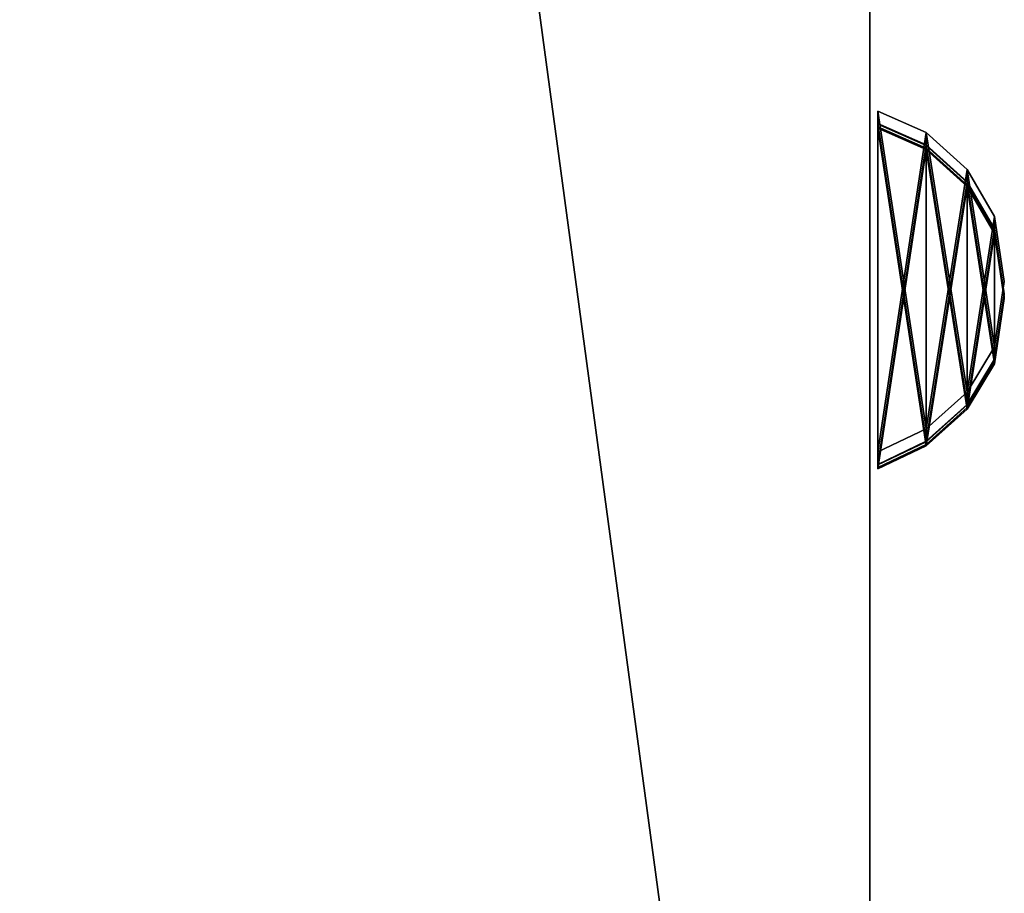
# Model space of a CAD drawing. Extents: x 0 to 48.8, y 0 to 26.9.
# Tile 858 of 872: x 45.6 to 48.4, y 11.3 to 13.8. Entities that reach past the tile are written whole.
import ezdxf

# ---------------------------------------------------------------- set-up
doc = ezdxf.new("R2010")
doc.units = 0
doc.header["$MEASUREMENT"] = 0
doc.layers.get('0').update_dxf_attribs({"linetype": 'CONTINUOUS'})
doc.layers.add('BODY', color=251, linetype='CONTINUOUS')
doc.layers.add('BUMPERS', color=251, linetype='CONTINUOUS')

# ---------------------------------------------------------------- blocks, each defined once
blk = doc.blocks.new('T48IT100NP_TRADECAD_DXF')
at = {"layer": 'BODY', "color": 0}
for p, q in [((48.044, 26.7622, 81.6652), (48.044, 8.8751, 81.6652)), ((48.044, 26.7622, 81.6652), (48.044, 8.8751, 81.6652)), ((48.044, 6.66, 1.2161), (48.044, 25.6657, 1.2161)), ((48.044, 6.66, 1.2161), (48.044, 25.6657, 1.2161))]:
    blk.add_line(p, q, dxfattribs=at)
at = {"layer": 'BUMPERS', "color": 0}
for p, q in [((48.0675, 13.554, 43.9403), (48.0675, 12.554, 43.9403)), ((48.2095, 13.4912, 43.9403), (48.0675, 13.554, 43.9403)), ((48.2095, 13.4912, 43.9403), (48.0675, 13.554, 43.9403)), ((48.2095, 13.4912, 45.114), (48.0675, 13.554, 45.114)), ((48.0675, 13.554, 45.114), (48.0675, 13.554, 43.9403)), ((48.0675, 12.554, 45.114), (48.0675, 13.554, 45.114)), ((48.0675, 13.554, 43.9403), (48.0675, 12.554, 43.9403)), ((48.0675, 13.554, 45.114), (48.0675, 13.554, 43.9403)), ((48.0675, 12.554, 45.114), (48.0675, 13.554, 45.114)), ((48.2095, 13.4912, 45.114), (48.0675, 13.554, 45.114)), ((48.0675, 13.5177, 24.4838), (48.0675, 12.5177, 24.4838)), ((48.2095, 13.455, 24.4838), (48.0675, 13.5177, 24.4838)), ((48.2095, 13.455, 24.4838), (48.0675, 13.5177, 24.4838)), ((48.2095, 13.455, 25.6575), (48.0675, 13.5177, 25.6575)), ((48.0675, 13.5177, 25.6575), (48.0675, 13.5177, 24.4838)), ((48.0675, 12.5177, 25.6575), (48.0675, 13.5177, 25.6575)), ((48.0675, 13.5177, 24.4838), (48.0675, 12.5177, 24.4838)), ((48.0675, 13.5177, 25.6575), (48.0675, 13.5177, 24.4838)), ((48.0675, 12.5177, 25.6575), (48.0675, 13.5177, 25.6575)), ((48.2095, 13.455, 25.6575), (48.0675, 13.5177, 25.6575)), ((48.0675, 13.5163, 63.3786), (48.0675, 12.5163, 63.3786)), ((48.2095, 13.4535, 63.3786), (48.0675, 13.5163, 63.3786)), ((48.2095, 13.4535, 63.3786), (48.0675, 13.5163, 63.3786)), ((48.2095, 13.4535, 64.5523), (48.0675, 13.5163, 64.5523)), ((48.0675, 13.5163, 64.5523), (48.0675, 13.5163, 63.3786)), ((48.0675, 12.5163, 64.5523), (48.0675, 13.5163, 64.5523)), ((48.0675, 13.5163, 63.3786), (48.0675, 12.5163, 63.3786)), ((48.0675, 13.5163, 64.5523), (48.0675, 13.5163, 63.3786)), ((48.0675, 12.5163, 64.5523), (48.0675, 13.5163, 64.5523)), ((48.2095, 13.4535, 64.5523), (48.0675, 13.5163, 64.5523)), ((48.0675, 13.5086, 71.2764), (48.0675, 12.5086, 71.2764)), ((48.2095, 13.4459, 71.2764), (48.0675, 13.5086, 71.2764)), ((48.2095, 13.4459, 71.2764), (48.0675, 13.5086, 71.2764)), ((48.2095, 13.4459, 72.4501), (48.0675, 13.5086, 72.4501)), ((48.0675, 13.5086, 72.4501), (48.0675, 13.5086, 71.2764)), ((48.0675, 12.5086, 72.4501), (48.0675, 13.5086, 72.4501)), ((48.0675, 13.5086, 71.2764), (48.0675, 12.5086, 71.2764)), ((48.0675, 13.5086, 72.4501), (48.0675, 13.5086, 71.2764)), ((48.0675, 12.5086, 72.4501), (48.0675, 13.5086, 72.4501)), ((48.2095, 13.4459, 72.4501), (48.0675, 13.5086, 72.4501)), ((48.0675, 13.5041, 14.2466), (48.0675, 12.5041, 14.2466)), ((48.2095, 13.4414, 14.2466), (48.0675, 13.5041, 14.2466)), ((48.2095, 13.4414, 14.2466), (48.0675, 13.5041, 14.2466)), ((48.2095, 13.4414, 15.4203), (48.0675, 13.5041, 15.4203)), ((48.0675, 13.5041, 15.4203), (48.0675, 13.5041, 14.2466)), ((48.0675, 12.5041, 15.4203), (48.0675, 13.5041, 15.4203)), ((48.0675, 13.5041, 14.2466), (48.0675, 12.5041, 14.2466)), ((48.0675, 13.5041, 15.4203), (48.0675, 13.5041, 14.2466)), ((48.0675, 12.5041, 15.4203), (48.0675, 13.5041, 15.4203)), ((48.2095, 13.4414, 15.4203), (48.0675, 13.5041, 15.4203)), ((48.3299, 13.3828, 43.9403), (48.2095, 13.4912, 43.9403)), ((48.2095, 13.4912, 43.9403), (48.2095, 13.4912, 45.114)), ((48.3299, 13.3828, 43.9403), (48.2095, 13.4912, 43.9403)), ((48.3299, 13.3828, 45.114), (48.2095, 13.4912, 45.114)), ((48.2095, 13.4912, 43.9403), (48.2095, 13.4912, 45.114)), ((48.3299, 13.3828, 45.114), (48.2095, 13.4912, 45.114)), ((48.3299, 13.3466, 24.4838), (48.2095, 13.455, 24.4838)), ((48.2095, 13.455, 24.4838), (48.2095, 13.455, 25.6575)), ((48.3299, 13.3466, 24.4838), (48.2095, 13.455, 24.4838)), ((48.3299, 13.3466, 25.6575), (48.2095, 13.455, 25.6575)), ((48.2095, 13.455, 24.4838), (48.2095, 13.455, 25.6575)), ((48.3299, 13.3466, 25.6575), (48.2095, 13.455, 25.6575)), ((48.3299, 13.3451, 63.3786), (48.2095, 13.4535, 63.3786)), ((48.2095, 13.4535, 63.3786), (48.2095, 13.4535, 64.5523)), ((48.3299, 13.3451, 63.3786), (48.2095, 13.4535, 63.3786)), ((48.3299, 13.3451, 64.5523), (48.2095, 13.4535, 64.5523)), ((48.2095, 13.4535, 63.3786), (48.2095, 13.4535, 64.5523)), ((48.3299, 13.3451, 64.5523), (48.2095, 13.4535, 64.5523)), ((48.3299, 13.3375, 71.2764), (48.2095, 13.4459, 71.2764)), ((48.2095, 13.4459, 71.2764), (48.2095, 13.4459, 72.4501)), ((48.3299, 13.3375, 71.2764), (48.2095, 13.4459, 71.2764)), ((48.3299, 13.3375, 72.4501), (48.2095, 13.4459, 72.4501)), ((48.2095, 13.4459, 71.2764), (48.2095, 13.4459, 72.4501)), ((48.3299, 13.3375, 72.4501), (48.2095, 13.4459, 72.4501)), ((48.3299, 13.333, 14.2466), (48.2095, 13.4414, 14.2466)), ((48.2095, 13.4414, 14.2466), (48.2095, 13.4414, 15.4203)), ((48.3299, 13.333, 14.2466), (48.2095, 13.4414, 14.2466)), ((48.3299, 13.333, 15.4203), (48.2095, 13.4414, 15.4203)), ((48.2095, 13.4414, 14.2466), (48.2095, 13.4414, 15.4203)), ((48.3299, 13.333, 15.4203), (48.2095, 13.4414, 15.4203)), ((48.4103, 13.2453, 43.9403), (48.3299, 13.3828, 43.9403)), ((48.3299, 13.3828, 43.9403), (48.3299, 13.3828, 45.114)), ((48.4103, 13.2453, 45.114), (48.3299, 13.3828, 45.114)), ((48.4103, 13.2453, 43.9403), (48.3299, 13.3828, 43.9403)), ((48.4103, 13.2453, 45.114), (48.3299, 13.3828, 45.114)), ((48.3299, 13.3828, 43.9403), (48.3299, 13.3828, 45.114)), ((48.4103, 13.209, 24.4838), (48.3299, 13.3466, 24.4838)), ((48.3299, 13.3466, 24.4838), (48.3299, 13.3466, 25.6575)), ((48.4103, 13.209, 25.6575), (48.3299, 13.3466, 25.6575)), ((48.4103, 13.209, 24.4838), (48.3299, 13.3466, 24.4838)), ((48.4103, 13.209, 25.6575), (48.3299, 13.3466, 25.6575)), ((48.3299, 13.3466, 24.4838), (48.3299, 13.3466, 25.6575)), ((48.4103, 13.2076, 63.3786), (48.3299, 13.3451, 63.3786)), ((48.3299, 13.3451, 63.3786), (48.3299, 13.3451, 64.5523)), ((48.4103, 13.2076, 64.5523), (48.3299, 13.3451, 64.5523)), ((48.4103, 13.2076, 63.3786), (48.3299, 13.3451, 63.3786)), ((48.4103, 13.2076, 64.5523), (48.3299, 13.3451, 64.5523)), ((48.3299, 13.3451, 63.3786), (48.3299, 13.3451, 64.5523)), ((48.4103, 13.2, 71.2764), (48.3299, 13.3375, 71.2764)), ((48.3299, 13.3375, 71.2764), (48.3299, 13.3375, 72.4501)), ((48.4103, 13.2, 72.4501), (48.3299, 13.3375, 72.4501)), ((48.4103, 13.2, 71.2764), (48.3299, 13.3375, 71.2764)), ((48.4103, 13.2, 72.4501), (48.3299, 13.3375, 72.4501)), ((48.3299, 13.3375, 71.2764), (48.3299, 13.3375, 72.4501)), ((48.4103, 13.1955, 14.2466), (48.3299, 13.333, 14.2466)), ((48.3299, 13.333, 14.2466), (48.3299, 13.333, 15.4203)), ((48.4103, 13.1955, 15.4203), (48.3299, 13.333, 15.4203)), ((48.4103, 13.1955, 14.2466), (48.3299, 13.333, 14.2466)), ((48.4103, 13.1955, 15.4203), (48.3299, 13.333, 15.4203)), ((48.3299, 13.333, 14.2466), (48.3299, 13.333, 15.4203)), ((48.4386, 13.054, 43.9403), (48.4103, 13.2453, 43.9403)), ((48.4386, 13.054, 45.114), (48.4103, 13.2453, 45.114)), ((48.4103, 13.2453, 43.9403), (48.4103, 13.2453, 45.114)), ((48.4386, 13.054, 43.9403), (48.4103, 13.2453, 43.9403)), ((48.4386, 13.054, 45.114), (48.4103, 13.2453, 45.114)), ((48.4103, 13.2453, 43.9403), (48.4103, 13.2453, 45.114)), ((48.4386, 13.0177, 24.4838), (48.4103, 13.209, 24.4838)), ((48.4386, 13.0177, 25.6575), (48.4103, 13.209, 25.6575)), ((48.4103, 13.209, 24.4838), (48.4103, 13.209, 25.6575)), ((48.4386, 13.0177, 24.4838), (48.4103, 13.209, 24.4838)), ((48.4386, 13.0177, 25.6575), (48.4103, 13.209, 25.6575)), ((48.4103, 13.209, 24.4838), (48.4103, 13.209, 25.6575)), ((48.4386, 13.0163, 63.3786), (48.4103, 13.2076, 63.3786)), ((48.4386, 13.0163, 64.5523), (48.4103, 13.2076, 64.5523)), ((48.4103, 13.2076, 63.3786), (48.4103, 13.2076, 64.5523)), ((48.4386, 13.0163, 63.3786), (48.4103, 13.2076, 63.3786)), ((48.4386, 13.0163, 64.5523), (48.4103, 13.2076, 64.5523)), ((48.4103, 13.2076, 63.3786), (48.4103, 13.2076, 64.5523)), ((48.4386, 13.0086, 71.2764), (48.4103, 13.2, 71.2764)), ((48.4386, 13.0086, 72.4501), (48.4103, 13.2, 72.4501)), ((48.4103, 13.2, 71.2764), (48.4103, 13.2, 72.4501)), ((48.4386, 13.0086, 71.2764), (48.4103, 13.2, 71.2764)), ((48.4386, 13.0086, 72.4501), (48.4103, 13.2, 72.4501)), ((48.4103, 13.2, 71.2764), (48.4103, 13.2, 72.4501)), ((48.4386, 13.0041, 14.2466), (48.4103, 13.1955, 14.2466)), ((48.4386, 13.0041, 15.4203), (48.4103, 13.1955, 15.4203)), ((48.4103, 13.1955, 14.2466), (48.4103, 13.1955, 15.4203)), ((48.4386, 13.0041, 14.2466), (48.4103, 13.1955, 14.2466)), ((48.4386, 13.0041, 15.4203), (48.4103, 13.1955, 15.4203)), ((48.4103, 13.1955, 14.2466), (48.4103, 13.1955, 15.4203)), ((48.4103, 12.8626, 43.9403), (48.4386, 13.054, 43.9403)), ((48.4103, 12.8626, 45.114), (48.4386, 13.054, 45.114)), ((48.4103, 12.8626, 43.9403), (48.4386, 13.054, 43.9403)), ((48.4103, 12.8626, 45.114), (48.4386, 13.054, 45.114)), ((48.4386, 13.054, 43.9403), (48.4386, 13.054, 45.114)), ((48.4386, 13.054, 43.9403), (48.4386, 13.054, 45.114)), ((48.4103, 12.8264, 24.4838), (48.4386, 13.0177, 24.4838)), ((48.4103, 12.8264, 25.6575), (48.4386, 13.0177, 25.6575)), ((48.4103, 12.8264, 24.4838), (48.4386, 13.0177, 24.4838)), ((48.4103, 12.8264, 25.6575), (48.4386, 13.0177, 25.6575)), ((48.4103, 12.8249, 63.3786), (48.4386, 13.0163, 63.3786)), ((48.4103, 12.8249, 64.5523), (48.4386, 13.0163, 64.5523)), ((48.4103, 12.8249, 63.3786), (48.4386, 13.0163, 63.3786)), ((48.4103, 12.8249, 64.5523), (48.4386, 13.0163, 64.5523)), ((48.4103, 12.8173, 71.2764), (48.4386, 13.0086, 71.2764)), ((48.4103, 12.8173, 72.4501), (48.4386, 13.0086, 72.4501)), ((48.4103, 12.8173, 71.2764), (48.4386, 13.0086, 71.2764)), ((48.4103, 12.8173, 72.4501), (48.4386, 13.0086, 72.4501)), ((48.4103, 12.8128, 14.2466), (48.4386, 13.0041, 14.2466)), ((48.4103, 12.8128, 15.4203), (48.4386, 13.0041, 15.4203)), ((48.4103, 12.8128, 14.2466), (48.4386, 13.0041, 14.2466)), ((48.4103, 12.8128, 15.4203), (48.4386, 13.0041, 15.4203)), ((48.4386, 13.0177, 24.4838), (48.4386, 13.0177, 25.6575)), ((48.4386, 13.0177, 24.4838), (48.4386, 13.0177, 25.6575)), ((48.4386, 13.0163, 63.3786), (48.4386, 13.0163, 64.5523)), ((48.4386, 13.0163, 63.3786), (48.4386, 13.0163, 64.5523)), ((48.4386, 13.0086, 71.2764), (48.4386, 13.0086, 72.4501)), ((48.4386, 13.0086, 71.2764), (48.4386, 13.0086, 72.4501)), ((48.4386, 13.0041, 14.2466), (48.4386, 13.0041, 15.4203)), ((48.4386, 13.0041, 14.2466), (48.4386, 13.0041, 15.4203)), ((48.4103, 12.8626, 43.9403), (48.3299, 12.73, 43.9403)), ((48.4103, 12.8626, 45.114), (48.3299, 12.73, 45.114)), ((48.4103, 12.8626, 43.9403), (48.3299, 12.73, 43.9403)), ((48.4103, 12.8626, 45.114), (48.3299, 12.73, 45.114)), ((48.4103, 12.8626, 45.114), (48.4103, 12.8626, 43.9403)), ((48.4103, 12.8626, 45.114), (48.4103, 12.8626, 43.9403)), ((48.4103, 12.8264, 24.4838), (48.3299, 12.6937, 24.4838)), ((48.4103, 12.8264, 25.6575), (48.3299, 12.6937, 25.6575)), ((48.4103, 12.8264, 24.4838), (48.3299, 12.6937, 24.4838)), ((48.4103, 12.8264, 25.6575), (48.3299, 12.6937, 25.6575)), ((48.4103, 12.8249, 63.3786), (48.3299, 12.6923, 63.3786)), ((48.4103, 12.8249, 64.5523), (48.3299, 12.6923, 64.5523)), ((48.4103, 12.8249, 63.3786), (48.3299, 12.6923, 63.3786)), ((48.4103, 12.8249, 64.5523), (48.3299, 12.6923, 64.5523)), ((48.4103, 12.8264, 25.6575), (48.4103, 12.8264, 24.4838)), ((48.4103, 12.8264, 25.6575), (48.4103, 12.8264, 24.4838)), ((48.4103, 12.8249, 64.5523), (48.4103, 12.8249, 63.3786)), ((48.4103, 12.8249, 64.5523), (48.4103, 12.8249, 63.3786)), ((48.4103, 12.8173, 71.2764), (48.3299, 12.6847, 71.2764)), ((48.4103, 12.8173, 72.4501), (48.3299, 12.6847, 72.4501)), ((48.4103, 12.8173, 71.2764), (48.3299, 12.6847, 71.2764)), ((48.4103, 12.8173, 72.4501), (48.3299, 12.6847, 72.4501)), ((48.4103, 12.8128, 14.2466), (48.3299, 12.6801, 14.2466)), ((48.4103, 12.8128, 15.4203), (48.3299, 12.6801, 15.4203)), ((48.4103, 12.8128, 14.2466), (48.3299, 12.6801, 14.2466)), ((48.4103, 12.8128, 15.4203), (48.3299, 12.6801, 15.4203)), ((48.4103, 12.8173, 72.4501), (48.4103, 12.8173, 71.2764)), ((48.4103, 12.8173, 72.4501), (48.4103, 12.8173, 71.2764)), ((48.4103, 12.8128, 15.4203), (48.4103, 12.8128, 14.2466)), ((48.4103, 12.8128, 15.4203), (48.4103, 12.8128, 14.2466)), ((48.3299, 12.73, 43.9403), (48.2095, 12.6216, 43.9403)), ((48.3299, 12.73, 45.114), (48.2095, 12.6216, 45.114)), ((48.3299, 12.73, 43.9403), (48.2095, 12.6216, 43.9403)), ((48.3299, 12.73, 45.114), (48.2095, 12.6216, 45.114)), ((48.3299, 12.73, 45.114), (48.3299, 12.73, 43.9403)), ((48.3299, 12.73, 45.114), (48.3299, 12.73, 43.9403)), ((48.3299, 12.6937, 24.4838), (48.2095, 12.5853, 24.4838)), ((48.3299, 12.6937, 25.6575), (48.2095, 12.5853, 25.6575)), ((48.3299, 12.6937, 24.4838), (48.2095, 12.5853, 24.4838)), ((48.3299, 12.6937, 25.6575), (48.2095, 12.5853, 25.6575)), ((48.3299, 12.6923, 63.3786), (48.2095, 12.5839, 63.3786)), ((48.3299, 12.6923, 64.5523), (48.2095, 12.5839, 64.5523)), ((48.3299, 12.6923, 63.3786), (48.2095, 12.5839, 63.3786)), ((48.3299, 12.6923, 64.5523), (48.2095, 12.5839, 64.5523)), ((48.3299, 12.6847, 71.2764), (48.2095, 12.5763, 71.2764)), ((48.3299, 12.6847, 72.4501), (48.2095, 12.5763, 72.4501)), ((48.3299, 12.6847, 71.2764), (48.2095, 12.5763, 71.2764)), ((48.3299, 12.6847, 72.4501), (48.2095, 12.5763, 72.4501)), ((48.3299, 12.6801, 14.2466), (48.2095, 12.5718, 14.2466)), ((48.3299, 12.6801, 15.4203), (48.2095, 12.5718, 15.4203)), ((48.3299, 12.6801, 14.2466), (48.2095, 12.5718, 14.2466)), ((48.3299, 12.6801, 15.4203), (48.2095, 12.5718, 15.4203)), ((48.3299, 12.6937, 25.6575), (48.3299, 12.6937, 24.4838)), ((48.3299, 12.6937, 25.6575), (48.3299, 12.6937, 24.4838)), ((48.3299, 12.6923, 64.5523), (48.3299, 12.6923, 63.3786)), ((48.3299, 12.6923, 64.5523), (48.3299, 12.6923, 63.3786)), ((48.3299, 12.6847, 72.4501), (48.3299, 12.6847, 71.2764)), ((48.3299, 12.6847, 72.4501), (48.3299, 12.6847, 71.2764)), ((48.3299, 12.6801, 15.4203), (48.3299, 12.6801, 14.2466)), ((48.3299, 12.6801, 15.4203), (48.3299, 12.6801, 14.2466)), ((48.2095, 12.6216, 43.9403), (48.0675, 12.554, 43.9403)), ((48.2095, 12.6216, 45.114), (48.0675, 12.554, 45.114)), ((48.2095, 12.6216, 43.9403), (48.0675, 12.554, 43.9403)), ((48.2095, 12.6216, 45.114), (48.0675, 12.554, 45.114)), ((48.2095, 12.6216, 45.114), (48.2095, 12.6216, 43.9403)), ((48.2095, 12.6216, 45.114), (48.2095, 12.6216, 43.9403)), ((48.2095, 12.5853, 24.4838), (48.0675, 12.5177, 24.4838)), ((48.2095, 12.5853, 25.6575), (48.0675, 12.5177, 25.6575)), ((48.2095, 12.5853, 24.4838), (48.0675, 12.5177, 24.4838)), ((48.2095, 12.5853, 25.6575), (48.0675, 12.5177, 25.6575)), ((48.2095, 12.5839, 63.3786), (48.0675, 12.5163, 63.3786)), ((48.2095, 12.5839, 64.5523), (48.0675, 12.5163, 64.5523)), ((48.2095, 12.5839, 63.3786), (48.0675, 12.5163, 63.3786)), ((48.2095, 12.5839, 64.5523), (48.0675, 12.5163, 64.5523)), ((48.2095, 12.5763, 71.2764), (48.0675, 12.5086, 71.2764)), ((48.2095, 12.5763, 72.4501), (48.0675, 12.5086, 72.4501)), ((48.2095, 12.5763, 71.2764), (48.0675, 12.5086, 71.2764)), ((48.2095, 12.5763, 72.4501), (48.0675, 12.5086, 72.4501)), ((48.2095, 12.5718, 14.2466), (48.0675, 12.5041, 14.2466)), ((48.2095, 12.5718, 15.4203), (48.0675, 12.5041, 15.4203)), ((48.2095, 12.5718, 14.2466), (48.0675, 12.5041, 14.2466)), ((48.2095, 12.5718, 15.4203), (48.0675, 12.5041, 15.4203)), ((48.2095, 12.5853, 25.6575), (48.2095, 12.5853, 24.4838)), ((48.2095, 12.5853, 25.6575), (48.2095, 12.5853, 24.4838)), ((48.2095, 12.5839, 64.5523), (48.2095, 12.5839, 63.3786)), ((48.2095, 12.5839, 64.5523), (48.2095, 12.5839, 63.3786)), ((48.2095, 12.5763, 72.4501), (48.2095, 12.5763, 71.2764)), ((48.2095, 12.5763, 72.4501), (48.2095, 12.5763, 71.2764)), ((48.2095, 12.5718, 15.4203), (48.2095, 12.5718, 14.2466)), ((48.2095, 12.5718, 15.4203), (48.2095, 12.5718, 14.2466)), ((48.0675, 12.554, 45.114), (48.0675, 12.554, 43.9403)), ((48.0675, 12.554, 45.114), (48.0675, 12.554, 43.9403)), ((48.0675, 12.5177, 25.6575), (48.0675, 12.5177, 24.4838)), ((48.0675, 12.5177, 25.6575), (48.0675, 12.5177, 24.4838)), ((48.0675, 12.5163, 64.5523), (48.0675, 12.5163, 63.3786)), ((48.0675, 12.5163, 64.5523), (48.0675, 12.5163, 63.3786)), ((48.0675, 12.5086, 72.4501), (48.0675, 12.5086, 71.2764)), ((48.0675, 12.5086, 72.4501), (48.0675, 12.5086, 71.2764)), ((48.0675, 12.5041, 15.4203), (48.0675, 12.5041, 14.2466)), ((48.0675, 12.5041, 15.4203), (48.0675, 12.5041, 14.2466))]:
    blk.add_line(p, q, dxfattribs=at)
at = {"layer": 'BODY', "color": 251}
mesh = blk.add_polyface(dxfattribs=at)
corners = [(48.044, 26.7622, 81.6652), (30.8788, 8.8751, 81.6652), (30.8788, 26.7622, 81.6652), (48.044, 8.8751, 81.6652)]
mesh.append_faces([[corners[k] for k in face] for face in [(0, 1, 2), (1, 0, 3)]], dxfattribs={"vtx0": -1, "color": 251})
mesh = blk.add_polyface(dxfattribs=at)
corners = [(48.044, 26.7622, 81.6652), (48.044, 8.8751, 80.6752), (48.044, 8.8751, 81.6652), (48.044, 25.6657, 7.5685), (48.044, 26.7622, 7.5685), (48.044, 5.179, 83.6099), (48.044, 4.7898, 7.3883), (48.044, 4.7898, 83.6099), (48.044, 4.7898, 3.8536), (48.044, 5.179, 80.6752), (48.044, 5.7042, 3.8536), (48.044, 6.4639, 3.8536), (48.044, 6.66, 3.8536), (48.044, 6.66, 1.2161), (48.044, 25.6657, 1.2161)]
mesh.append_faces([[corners[k] for k in face] for face in [(0, 1, 2), (3, 0, 4), (5, 6, 7)]], dxfattribs={"vtx0": -1, "color": 251})
mesh.append_faces([[corners[k] for k in face] for face in [(6, 5, 8), (8, 9, 10), (10, 1, 11), (11, 1, 12), (12, 1, 13), (13, 1, 14), (14, 1, 3)]], dxfattribs={"vtx0": -1, "vtx1": -1, "color": 251})
mesh.append_faces([[corners[k] for k in face] for face in [(1, 0, 3)]], dxfattribs={"vtx0": -1, "vtx1": -1, "vtx2": -1, "color": 251})
mesh.append_faces([[corners[k] for k in face] for face in [(8, 5, 9), (10, 9, 1)]], dxfattribs={"vtx0": -1, "vtx2": -1, "color": 251})
mesh = blk.add_polyface(dxfattribs=at)
corners = [(0.8004, 6.66, 1.2161), (3.0645, 7.4022, 1.2161), (0.8004, 25.6657, 1.2161), (48.044, 6.66, 1.2161), (45.479, 7.4022, 1.2161), (45.479, 25.6657, 1.2161), (48.044, 25.6657, 1.2161), (3.0645, 25.6657, 1.2161)]
mesh.append_faces([[corners[k] for k in face] for face in [(5, 3, 6)]], dxfattribs={"vtx0": -1, "color": 251})
mesh.append_faces([[corners[k] for k in face] for face in [(0, 1, 2), (1, 3, 4), (4, 3, 5)]], dxfattribs={"vtx0": -1, "vtx1": -1, "color": 251})
mesh.append_faces([[corners[k] for k in face] for face in [(1, 0, 3)]], dxfattribs={"vtx0": -1, "vtx2": -1, "color": 251})
mesh.append_faces([[corners[k] for k in face] for face in [(7, 2, 1)]], dxfattribs={"vtx1": -1, "color": 251})
at = {"layer": 'BUMPERS', "color": 251}
mesh = blk.add_polyface(dxfattribs=at)
corners = [(48.2095, 12.6216, 43.9403), (48.0675, 13.554, 43.9403), (48.0675, 12.554, 43.9403), (48.2095, 13.4912, 43.9403), (48.3299, 12.73, 43.9403), (48.3299, 13.3828, 43.9403), (48.4103, 12.8626, 43.9403), (48.4103, 13.2453, 43.9403), (48.4386, 13.054, 43.9403)]
mesh.append_faces([[corners[k] for k in face] for face in [(0, 1, 2), (7, 6, 8)]], dxfattribs={"vtx0": -1, "color": 251})
mesh.append_faces([[corners[k] for k in face] for face in [(1, 0, 3), (3, 4, 5), (5, 6, 7)]], dxfattribs={"vtx0": -1, "vtx1": -1, "color": 251})
mesh.append_faces([[corners[k] for k in face] for face in [(3, 0, 4), (5, 4, 6)]], dxfattribs={"vtx0": -1, "vtx2": -1, "color": 251})
mesh = blk.add_polyface(dxfattribs=at)
corners = [(48.2095, 13.4912, 45.114), (48.0675, 13.554, 43.9403), (48.2095, 13.4912, 43.9403), (48.0675, 13.554, 45.114)]
mesh.append_faces([[corners[k] for k in face] for face in [(0, 1, 2), (1, 0, 3)]], dxfattribs={"vtx0": -1, "color": 251})
mesh = blk.add_polyface(dxfattribs=at)
corners = [(48.0675, 13.554, 43.9403), (48.0675, 12.554, 45.114), (48.0675, 12.554, 43.9403), (48.0675, 13.554, 45.114)]
mesh.append_faces([[corners[k] for k in face] for face in [(0, 1, 2), (1, 0, 3)]], dxfattribs={"vtx0": -1, "color": 251})
mesh = blk.add_polyface(dxfattribs=at)
corners = [(48.2095, 13.4912, 45.114), (48.0675, 12.554, 45.114), (48.0675, 13.554, 45.114), (48.2095, 12.6216, 45.114), (48.3299, 13.3828, 45.114), (48.3299, 12.73, 45.114), (48.4103, 13.2453, 45.114), (48.4103, 12.8626, 45.114), (48.4386, 13.054, 45.114)]
mesh.append_faces([[corners[k] for k in face] for face in [(0, 1, 2), (7, 6, 8)]], dxfattribs={"vtx0": -1, "color": 251})
mesh.append_faces([[corners[k] for k in face] for face in [(1, 0, 3), (3, 4, 5), (5, 6, 7)]], dxfattribs={"vtx0": -1, "vtx1": -1, "color": 251})
mesh.append_faces([[corners[k] for k in face] for face in [(3, 0, 4), (5, 4, 6)]], dxfattribs={"vtx0": -1, "vtx2": -1, "color": 251})
mesh = blk.add_polyface(dxfattribs=at)
corners = [(48.2095, 12.5853, 24.4838), (48.0675, 13.5177, 24.4838), (48.0675, 12.5177, 24.4838), (48.2095, 13.455, 24.4838), (48.3299, 12.6937, 24.4838), (48.3299, 13.3466, 24.4838), (48.4103, 12.8264, 24.4838), (48.4103, 13.209, 24.4838), (48.4386, 13.0177, 24.4838)]
mesh.append_faces([[corners[k] for k in face] for face in [(0, 1, 2), (7, 6, 8)]], dxfattribs={"vtx0": -1, "color": 251})
mesh.append_faces([[corners[k] for k in face] for face in [(1, 0, 3), (3, 4, 5), (5, 6, 7)]], dxfattribs={"vtx0": -1, "vtx1": -1, "color": 251})
mesh.append_faces([[corners[k] for k in face] for face in [(3, 0, 4), (5, 4, 6)]], dxfattribs={"vtx0": -1, "vtx2": -1, "color": 251})
mesh = blk.add_polyface(dxfattribs=at)
corners = [(48.2095, 13.455, 25.6575), (48.0675, 13.5177, 24.4838), (48.2095, 13.455, 24.4838), (48.0675, 13.5177, 25.6575)]
mesh.append_faces([[corners[k] for k in face] for face in [(0, 1, 2), (1, 0, 3)]], dxfattribs={"vtx0": -1, "color": 251})
mesh = blk.add_polyface(dxfattribs=at)
corners = [(48.0675, 13.5177, 24.4838), (48.0675, 12.5177, 25.6575), (48.0675, 12.5177, 24.4838), (48.0675, 13.5177, 25.6575)]
mesh.append_faces([[corners[k] for k in face] for face in [(0, 1, 2), (1, 0, 3)]], dxfattribs={"vtx0": -1, "color": 251})
mesh = blk.add_polyface(dxfattribs=at)
corners = [(48.2095, 13.455, 25.6575), (48.0675, 12.5177, 25.6575), (48.0675, 13.5177, 25.6575), (48.2095, 12.5853, 25.6575), (48.3299, 13.3466, 25.6575), (48.3299, 12.6937, 25.6575), (48.4103, 13.209, 25.6575), (48.4103, 12.8264, 25.6575), (48.4386, 13.0177, 25.6575)]
mesh.append_faces([[corners[k] for k in face] for face in [(0, 1, 2), (7, 6, 8)]], dxfattribs={"vtx0": -1, "color": 251})
mesh.append_faces([[corners[k] for k in face] for face in [(1, 0, 3), (3, 4, 5), (5, 6, 7)]], dxfattribs={"vtx0": -1, "vtx1": -1, "color": 251})
mesh.append_faces([[corners[k] for k in face] for face in [(3, 0, 4), (5, 4, 6)]], dxfattribs={"vtx0": -1, "vtx2": -1, "color": 251})
mesh = blk.add_polyface(dxfattribs=at)
corners = [(48.2095, 12.5839, 63.3786), (48.0675, 13.5163, 63.3786), (48.0675, 12.5163, 63.3786), (48.2095, 13.4535, 63.3786), (48.3299, 12.6923, 63.3786), (48.3299, 13.3451, 63.3786), (48.4103, 12.8249, 63.3786), (48.4103, 13.2076, 63.3786), (48.4386, 13.0163, 63.3786)]
mesh.append_faces([[corners[k] for k in face] for face in [(0, 1, 2), (7, 6, 8)]], dxfattribs={"vtx0": -1, "color": 251})
mesh.append_faces([[corners[k] for k in face] for face in [(1, 0, 3), (3, 4, 5), (5, 6, 7)]], dxfattribs={"vtx0": -1, "vtx1": -1, "color": 251})
mesh.append_faces([[corners[k] for k in face] for face in [(3, 0, 4), (5, 4, 6)]], dxfattribs={"vtx0": -1, "vtx2": -1, "color": 251})
mesh = blk.add_polyface(dxfattribs=at)
corners = [(48.2095, 13.4535, 64.5523), (48.0675, 13.5163, 63.3786), (48.2095, 13.4535, 63.3786), (48.0675, 13.5163, 64.5523)]
mesh.append_faces([[corners[k] for k in face] for face in [(0, 1, 2), (1, 0, 3)]], dxfattribs={"vtx0": -1, "color": 251})
mesh = blk.add_polyface(dxfattribs=at)
corners = [(48.0675, 13.5163, 63.3786), (48.0675, 12.5163, 64.5523), (48.0675, 12.5163, 63.3786), (48.0675, 13.5163, 64.5523)]
mesh.append_faces([[corners[k] for k in face] for face in [(0, 1, 2), (1, 0, 3)]], dxfattribs={"vtx0": -1, "color": 251})
mesh = blk.add_polyface(dxfattribs=at)
corners = [(48.2095, 13.4535, 64.5523), (48.0675, 12.5163, 64.5523), (48.0675, 13.5163, 64.5523), (48.2095, 12.5839, 64.5523), (48.3299, 13.3451, 64.5523), (48.3299, 12.6923, 64.5523), (48.4103, 13.2076, 64.5523), (48.4103, 12.8249, 64.5523), (48.4386, 13.0163, 64.5523)]
mesh.append_faces([[corners[k] for k in face] for face in [(0, 1, 2), (7, 6, 8)]], dxfattribs={"vtx0": -1, "color": 251})
mesh.append_faces([[corners[k] for k in face] for face in [(1, 0, 3), (3, 4, 5), (5, 6, 7)]], dxfattribs={"vtx0": -1, "vtx1": -1, "color": 251})
mesh.append_faces([[corners[k] for k in face] for face in [(3, 0, 4), (5, 4, 6)]], dxfattribs={"vtx0": -1, "vtx2": -1, "color": 251})
mesh = blk.add_polyface(dxfattribs=at)
corners = [(48.2095, 12.5763, 71.2764), (48.0675, 13.5086, 71.2764), (48.0675, 12.5086, 71.2764), (48.2095, 13.4459, 71.2764), (48.3299, 12.6847, 71.2764), (48.3299, 13.3375, 71.2764), (48.4103, 12.8173, 71.2764), (48.4103, 13.2, 71.2764), (48.4386, 13.0086, 71.2764)]
mesh.append_faces([[corners[k] for k in face] for face in [(0, 1, 2), (7, 6, 8)]], dxfattribs={"vtx0": -1, "color": 251})
mesh.append_faces([[corners[k] for k in face] for face in [(1, 0, 3), (3, 4, 5), (5, 6, 7)]], dxfattribs={"vtx0": -1, "vtx1": -1, "color": 251})
mesh.append_faces([[corners[k] for k in face] for face in [(3, 0, 4), (5, 4, 6)]], dxfattribs={"vtx0": -1, "vtx2": -1, "color": 251})
mesh = blk.add_polyface(dxfattribs=at)
corners = [(48.2095, 13.4459, 72.4501), (48.0675, 13.5086, 71.2764), (48.2095, 13.4459, 71.2764), (48.0675, 13.5086, 72.4501)]
mesh.append_faces([[corners[k] for k in face] for face in [(0, 1, 2), (1, 0, 3)]], dxfattribs={"vtx0": -1, "color": 251})
mesh = blk.add_polyface(dxfattribs=at)
corners = [(48.0675, 13.5086, 71.2764), (48.0675, 12.5086, 72.4501), (48.0675, 12.5086, 71.2764), (48.0675, 13.5086, 72.4501)]
mesh.append_faces([[corners[k] for k in face] for face in [(0, 1, 2), (1, 0, 3)]], dxfattribs={"vtx0": -1, "color": 251})
mesh = blk.add_polyface(dxfattribs=at)
corners = [(48.2095, 13.4459, 72.4501), (48.0675, 12.5086, 72.4501), (48.0675, 13.5086, 72.4501), (48.2095, 12.5763, 72.4501), (48.3299, 13.3375, 72.4501), (48.3299, 12.6847, 72.4501), (48.4103, 13.2, 72.4501), (48.4103, 12.8173, 72.4501), (48.4386, 13.0086, 72.4501)]
mesh.append_faces([[corners[k] for k in face] for face in [(0, 1, 2), (7, 6, 8)]], dxfattribs={"vtx0": -1, "color": 251})
mesh.append_faces([[corners[k] for k in face] for face in [(1, 0, 3), (3, 4, 5), (5, 6, 7)]], dxfattribs={"vtx0": -1, "vtx1": -1, "color": 251})
mesh.append_faces([[corners[k] for k in face] for face in [(3, 0, 4), (5, 4, 6)]], dxfattribs={"vtx0": -1, "vtx2": -1, "color": 251})
mesh = blk.add_polyface(dxfattribs=at)
corners = [(48.2095, 12.5718, 14.2466), (48.0675, 13.5041, 14.2466), (48.0675, 12.5041, 14.2466), (48.2095, 13.4414, 14.2466), (48.3299, 12.6801, 14.2466), (48.3299, 13.333, 14.2466), (48.4103, 12.8128, 14.2466), (48.4103, 13.1955, 14.2466), (48.4386, 13.0041, 14.2466)]
mesh.append_faces([[corners[k] for k in face] for face in [(0, 1, 2), (7, 6, 8)]], dxfattribs={"vtx0": -1, "color": 251})
mesh.append_faces([[corners[k] for k in face] for face in [(1, 0, 3), (3, 4, 5), (5, 6, 7)]], dxfattribs={"vtx0": -1, "vtx1": -1, "color": 251})
mesh.append_faces([[corners[k] for k in face] for face in [(3, 0, 4), (5, 4, 6)]], dxfattribs={"vtx0": -1, "vtx2": -1, "color": 251})
mesh = blk.add_polyface(dxfattribs=at)
corners = [(48.2095, 13.4414, 15.4203), (48.0675, 13.5041, 14.2466), (48.2095, 13.4414, 14.2466), (48.0675, 13.5041, 15.4203)]
mesh.append_faces([[corners[k] for k in face] for face in [(0, 1, 2), (1, 0, 3)]], dxfattribs={"vtx0": -1, "color": 251})
mesh = blk.add_polyface(dxfattribs=at)
corners = [(48.0675, 13.5041, 14.2466), (48.0675, 12.5041, 15.4203), (48.0675, 12.5041, 14.2466), (48.0675, 13.5041, 15.4203)]
mesh.append_faces([[corners[k] for k in face] for face in [(0, 1, 2), (1, 0, 3)]], dxfattribs={"vtx0": -1, "color": 251})
mesh = blk.add_polyface(dxfattribs=at)
corners = [(48.2095, 13.4414, 15.4203), (48.0675, 12.5041, 15.4203), (48.0675, 13.5041, 15.4203), (48.2095, 12.5718, 15.4203), (48.3299, 13.333, 15.4203), (48.3299, 12.6801, 15.4203), (48.4103, 13.1955, 15.4203), (48.4103, 12.8128, 15.4203), (48.4386, 13.0041, 15.4203)]
mesh.append_faces([[corners[k] for k in face] for face in [(0, 1, 2), (7, 6, 8)]], dxfattribs={"vtx0": -1, "color": 251})
mesh.append_faces([[corners[k] for k in face] for face in [(1, 0, 3), (3, 4, 5), (5, 6, 7)]], dxfattribs={"vtx0": -1, "vtx1": -1, "color": 251})
mesh.append_faces([[corners[k] for k in face] for face in [(3, 0, 4), (5, 4, 6)]], dxfattribs={"vtx0": -1, "vtx2": -1, "color": 251})
mesh = blk.add_polyface(dxfattribs=at)
corners = [(48.3299, 13.3828, 45.114), (48.2095, 13.4912, 43.9403), (48.3299, 13.3828, 43.9403), (48.2095, 13.4912, 45.114)]
mesh.append_faces([[corners[k] for k in face] for face in [(0, 1, 2), (1, 0, 3)]], dxfattribs={"vtx0": -1, "color": 251})
mesh = blk.add_polyface(dxfattribs=at)
corners = [(48.3299, 13.3466, 25.6575), (48.2095, 13.455, 24.4838), (48.3299, 13.3466, 24.4838), (48.2095, 13.455, 25.6575)]
mesh.append_faces([[corners[k] for k in face] for face in [(0, 1, 2), (1, 0, 3)]], dxfattribs={"vtx0": -1, "color": 251})
mesh = blk.add_polyface(dxfattribs=at)
corners = [(48.3299, 13.3451, 64.5523), (48.2095, 13.4535, 63.3786), (48.3299, 13.3451, 63.3786), (48.2095, 13.4535, 64.5523)]
mesh.append_faces([[corners[k] for k in face] for face in [(0, 1, 2), (1, 0, 3)]], dxfattribs={"vtx0": -1, "color": 251})
mesh = blk.add_polyface(dxfattribs=at)
corners = [(48.3299, 13.3375, 72.4501), (48.2095, 13.4459, 71.2764), (48.3299, 13.3375, 71.2764), (48.2095, 13.4459, 72.4501)]
mesh.append_faces([[corners[k] for k in face] for face in [(0, 1, 2), (1, 0, 3)]], dxfattribs={"vtx0": -1, "color": 251})
mesh = blk.add_polyface(dxfattribs=at)
corners = [(48.3299, 13.333, 15.4203), (48.2095, 13.4414, 14.2466), (48.3299, 13.333, 14.2466), (48.2095, 13.4414, 15.4203)]
mesh.append_faces([[corners[k] for k in face] for face in [(0, 1, 2), (1, 0, 3)]], dxfattribs={"vtx0": -1, "color": 251})
mesh = blk.add_polyface(dxfattribs=at)
corners = [(48.3299, 13.3828, 45.114), (48.4103, 13.2453, 43.9403), (48.4103, 13.2453, 45.114), (48.3299, 13.3828, 43.9403)]
mesh.append_faces([[corners[k] for k in face] for face in [(0, 1, 2), (1, 0, 3)]], dxfattribs={"vtx0": -1, "color": 251})
mesh = blk.add_polyface(dxfattribs=at)
corners = [(48.3299, 13.3466, 25.6575), (48.4103, 13.209, 24.4838), (48.4103, 13.209, 25.6575), (48.3299, 13.3466, 24.4838)]
mesh.append_faces([[corners[k] for k in face] for face in [(0, 1, 2), (1, 0, 3)]], dxfattribs={"vtx0": -1, "color": 251})
mesh = blk.add_polyface(dxfattribs=at)
corners = [(48.3299, 13.3451, 64.5523), (48.4103, 13.2076, 63.3786), (48.4103, 13.2076, 64.5523), (48.3299, 13.3451, 63.3786)]
mesh.append_faces([[corners[k] for k in face] for face in [(0, 1, 2), (1, 0, 3)]], dxfattribs={"vtx0": -1, "color": 251})
mesh = blk.add_polyface(dxfattribs=at)
corners = [(48.3299, 13.3375, 72.4501), (48.4103, 13.2, 71.2764), (48.4103, 13.2, 72.4501), (48.3299, 13.3375, 71.2764)]
mesh.append_faces([[corners[k] for k in face] for face in [(0, 1, 2), (1, 0, 3)]], dxfattribs={"vtx0": -1, "color": 251})
mesh = blk.add_polyface(dxfattribs=at)
corners = [(48.3299, 13.333, 15.4203), (48.4103, 13.1955, 14.2466), (48.4103, 13.1955, 15.4203), (48.3299, 13.333, 14.2466)]
mesh.append_faces([[corners[k] for k in face] for face in [(0, 1, 2), (1, 0, 3)]], dxfattribs={"vtx0": -1, "color": 251})
mesh = blk.add_polyface(dxfattribs=at)
corners = [(48.4103, 13.2453, 45.114), (48.4386, 13.054, 43.9403), (48.4386, 13.054, 45.114), (48.4103, 13.2453, 43.9403)]
mesh.append_faces([[corners[k] for k in face] for face in [(0, 1, 2), (1, 0, 3)]], dxfattribs={"vtx0": -1, "color": 251})
mesh = blk.add_polyface(dxfattribs=at)
corners = [(48.4103, 13.209, 25.6575), (48.4386, 13.0177, 24.4838), (48.4386, 13.0177, 25.6575), (48.4103, 13.209, 24.4838)]
mesh.append_faces([[corners[k] for k in face] for face in [(0, 1, 2), (1, 0, 3)]], dxfattribs={"vtx0": -1, "color": 251})
mesh = blk.add_polyface(dxfattribs=at)
corners = [(48.4103, 13.2076, 64.5523), (48.4386, 13.0163, 63.3786), (48.4386, 13.0163, 64.5523), (48.4103, 13.2076, 63.3786)]
mesh.append_faces([[corners[k] for k in face] for face in [(0, 1, 2), (1, 0, 3)]], dxfattribs={"vtx0": -1, "color": 251})
mesh = blk.add_polyface(dxfattribs=at)
corners = [(48.4103, 13.2, 72.4501), (48.4386, 13.0086, 71.2764), (48.4386, 13.0086, 72.4501), (48.4103, 13.2, 71.2764)]
mesh.append_faces([[corners[k] for k in face] for face in [(0, 1, 2), (1, 0, 3)]], dxfattribs={"vtx0": -1, "color": 251})
mesh = blk.add_polyface(dxfattribs=at)
corners = [(48.4103, 13.1955, 15.4203), (48.4386, 13.0041, 14.2466), (48.4386, 13.0041, 15.4203), (48.4103, 13.1955, 14.2466)]
mesh.append_faces([[corners[k] for k in face] for face in [(0, 1, 2), (1, 0, 3)]], dxfattribs={"vtx0": -1, "color": 251})
mesh = blk.add_polyface(dxfattribs=at)
corners = [(48.4386, 13.054, 45.114), (48.4103, 12.8626, 43.9403), (48.4103, 12.8626, 45.114), (48.4386, 13.054, 43.9403)]
mesh.append_faces([[corners[k] for k in face] for face in [(0, 1, 2), (1, 0, 3)]], dxfattribs={"vtx0": -1, "color": 251})
mesh = blk.add_polyface(dxfattribs=at)
corners = [(48.4386, 13.0177, 25.6575), (48.4103, 12.8264, 24.4838), (48.4103, 12.8264, 25.6575), (48.4386, 13.0177, 24.4838)]
mesh.append_faces([[corners[k] for k in face] for face in [(0, 1, 2), (1, 0, 3)]], dxfattribs={"vtx0": -1, "color": 251})
mesh = blk.add_polyface(dxfattribs=at)
corners = [(48.4386, 13.0163, 64.5523), (48.4103, 12.8249, 63.3786), (48.4103, 12.8249, 64.5523), (48.4386, 13.0163, 63.3786)]
mesh.append_faces([[corners[k] for k in face] for face in [(0, 1, 2), (1, 0, 3)]], dxfattribs={"vtx0": -1, "color": 251})
mesh = blk.add_polyface(dxfattribs=at)
corners = [(48.4386, 13.0086, 72.4501), (48.4103, 12.8173, 71.2764), (48.4103, 12.8173, 72.4501), (48.4386, 13.0086, 71.2764)]
mesh.append_faces([[corners[k] for k in face] for face in [(0, 1, 2), (1, 0, 3)]], dxfattribs={"vtx0": -1, "color": 251})
mesh = blk.add_polyface(dxfattribs=at)
corners = [(48.4386, 13.0041, 15.4203), (48.4103, 12.8128, 14.2466), (48.4103, 12.8128, 15.4203), (48.4386, 13.0041, 14.2466)]
mesh.append_faces([[corners[k] for k in face] for face in [(0, 1, 2), (1, 0, 3)]], dxfattribs={"vtx0": -1, "color": 251})
mesh = blk.add_polyface(dxfattribs=at)
corners = [(48.4103, 12.8626, 45.114), (48.3299, 12.73, 43.9403), (48.3299, 12.73, 45.114), (48.4103, 12.8626, 43.9403)]
mesh.append_faces([[corners[k] for k in face] for face in [(0, 1, 2), (1, 0, 3)]], dxfattribs={"vtx0": -1, "color": 251})
mesh = blk.add_polyface(dxfattribs=at)
corners = [(48.4103, 12.8264, 25.6575), (48.3299, 12.6937, 24.4838), (48.3299, 12.6937, 25.6575), (48.4103, 12.8264, 24.4838)]
mesh.append_faces([[corners[k] for k in face] for face in [(0, 1, 2), (1, 0, 3)]], dxfattribs={"vtx0": -1, "color": 251})
mesh = blk.add_polyface(dxfattribs=at)
corners = [(48.4103, 12.8249, 64.5523), (48.3299, 12.6923, 63.3786), (48.3299, 12.6923, 64.5523), (48.4103, 12.8249, 63.3786)]
mesh.append_faces([[corners[k] for k in face] for face in [(0, 1, 2), (1, 0, 3)]], dxfattribs={"vtx0": -1, "color": 251})
mesh = blk.add_polyface(dxfattribs=at)
corners = [(48.4103, 12.8173, 72.4501), (48.3299, 12.6847, 71.2764), (48.3299, 12.6847, 72.4501), (48.4103, 12.8173, 71.2764)]
mesh.append_faces([[corners[k] for k in face] for face in [(0, 1, 2), (1, 0, 3)]], dxfattribs={"vtx0": -1, "color": 251})
mesh = blk.add_polyface(dxfattribs=at)
corners = [(48.4103, 12.8128, 15.4203), (48.3299, 12.6801, 14.2466), (48.3299, 12.6801, 15.4203), (48.4103, 12.8128, 14.2466)]
mesh.append_faces([[corners[k] for k in face] for face in [(0, 1, 2), (1, 0, 3)]], dxfattribs={"vtx0": -1, "color": 251})
mesh = blk.add_polyface(dxfattribs=at)
corners = [(48.2095, 12.6216, 45.114), (48.3299, 12.73, 43.9403), (48.2095, 12.6216, 43.9403), (48.3299, 12.73, 45.114)]
mesh.append_faces([[corners[k] for k in face] for face in [(0, 1, 2), (1, 0, 3)]], dxfattribs={"vtx0": -1, "color": 251})
mesh = blk.add_polyface(dxfattribs=at)
corners = [(48.2095, 12.5853, 25.6575), (48.3299, 12.6937, 24.4838), (48.2095, 12.5853, 24.4838), (48.3299, 12.6937, 25.6575)]
mesh.append_faces([[corners[k] for k in face] for face in [(0, 1, 2), (1, 0, 3)]], dxfattribs={"vtx0": -1, "color": 251})
mesh = blk.add_polyface(dxfattribs=at)
corners = [(48.2095, 12.5839, 64.5523), (48.3299, 12.6923, 63.3786), (48.2095, 12.5839, 63.3786), (48.3299, 12.6923, 64.5523)]
mesh.append_faces([[corners[k] for k in face] for face in [(0, 1, 2), (1, 0, 3)]], dxfattribs={"vtx0": -1, "color": 251})
mesh = blk.add_polyface(dxfattribs=at)
corners = [(48.2095, 12.5763, 72.4501), (48.3299, 12.6847, 71.2764), (48.2095, 12.5763, 71.2764), (48.3299, 12.6847, 72.4501)]
mesh.append_faces([[corners[k] for k in face] for face in [(0, 1, 2), (1, 0, 3)]], dxfattribs={"vtx0": -1, "color": 251})
mesh = blk.add_polyface(dxfattribs=at)
corners = [(48.2095, 12.5718, 15.4203), (48.3299, 12.6801, 14.2466), (48.2095, 12.5718, 14.2466), (48.3299, 12.6801, 15.4203)]
mesh.append_faces([[corners[k] for k in face] for face in [(0, 1, 2), (1, 0, 3)]], dxfattribs={"vtx0": -1, "color": 251})
mesh = blk.add_polyface(dxfattribs=at)
corners = [(48.0675, 12.554, 45.114), (48.2095, 12.6216, 43.9403), (48.0675, 12.554, 43.9403), (48.2095, 12.6216, 45.114)]
mesh.append_faces([[corners[k] for k in face] for face in [(0, 1, 2), (1, 0, 3)]], dxfattribs={"vtx0": -1, "color": 251})
mesh = blk.add_polyface(dxfattribs=at)
corners = [(48.0675, 12.5177, 25.6575), (48.2095, 12.5853, 24.4838), (48.0675, 12.5177, 24.4838), (48.2095, 12.5853, 25.6575)]
mesh.append_faces([[corners[k] for k in face] for face in [(0, 1, 2), (1, 0, 3)]], dxfattribs={"vtx0": -1, "color": 251})
mesh = blk.add_polyface(dxfattribs=at)
corners = [(48.0675, 12.5163, 64.5523), (48.2095, 12.5839, 63.3786), (48.0675, 12.5163, 63.3786), (48.2095, 12.5839, 64.5523)]
mesh.append_faces([[corners[k] for k in face] for face in [(0, 1, 2), (1, 0, 3)]], dxfattribs={"vtx0": -1, "color": 251})
mesh = blk.add_polyface(dxfattribs=at)
corners = [(48.0675, 12.5086, 72.4501), (48.2095, 12.5763, 71.2764), (48.0675, 12.5086, 71.2764), (48.2095, 12.5763, 72.4501)]
mesh.append_faces([[corners[k] for k in face] for face in [(0, 1, 2), (1, 0, 3)]], dxfattribs={"vtx0": -1, "color": 251})
mesh = blk.add_polyface(dxfattribs=at)
corners = [(48.0675, 12.5041, 15.4203), (48.2095, 12.5718, 14.2466), (48.0675, 12.5041, 14.2466), (48.2095, 12.5718, 15.4203)]
mesh.append_faces([[corners[k] for k in face] for face in [(0, 1, 2), (1, 0, 3)]], dxfattribs={"vtx0": -1, "color": 251})

msp = doc.modelspace()

# ---------------------------------------------------------------- block references
at = {"color": 0}
msp.add_blockref('T48IT100NP_TRADECAD_DXF', (0, 0), dxfattribs=at)

doc.saveas('drawing.dxf')
